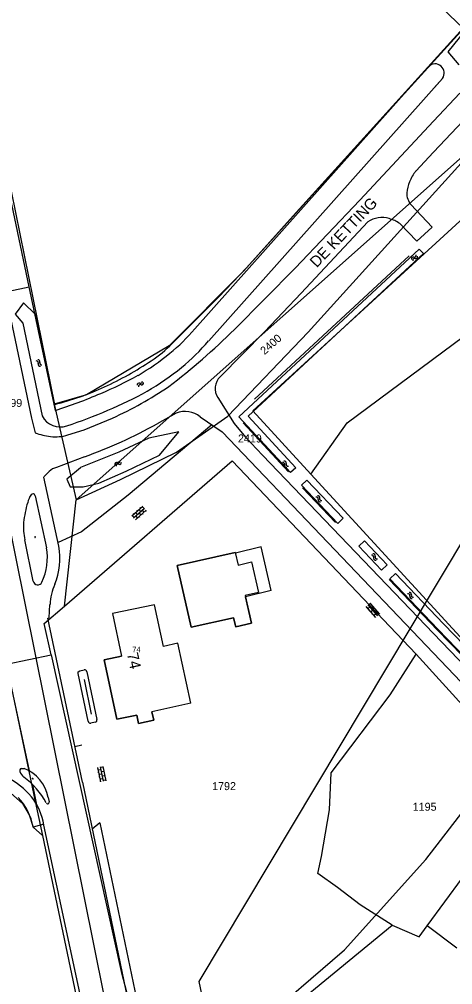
# Model space of a CAD drawing. Extents: x 148816 to 151297, y 399515 to 402500.
# Drawn here: x 150406.8 to 150504.3, y 401767.7 to 401984.9 of the extents above; entities that cross this region are included whole.
import ezdxf

# ---------------------------------------------------------------- set-up
doc = ezdxf.new("R2010")
doc.units = 0
for name, color, linetype in [('B01 Hoofdgebouw  [T] Norm', 7, 'Continuous'), ('B01 hoofgebouw', 7, 'Continuous'), ('G01 perceelsgrens', 7, 'Continuous'), ('G02 sectiegrens', 7, 'Continuous'), ('Q05 Bomenrij  [D] Gem', 7, 'Continuous'), ('Q19 Overig lijnvormig object  [D] Gem', 7, 'Continuous'), ('Q21 Lichtmast  Gem', 7, 'Continuous'), ('S02 Open verharding  Norm', 7, 'Continuous'), ('S05 Water  Norm', 7, 'Continuous'), ('T03 Hek raster  [T] Norm', 7, 'Continuous'), ('T04 Haag heg  [D] Norm', 7, 'Continuous'), ('T09 Insteek water  [D] Norm', 7, 'Continuous'), ('T09 Insteek water  [T] Norm', 7, 'Continuous'), ('V00 Kant verharding algemeen  [D] Norm', 7, 'Continuous'), ('V00 Kant verharding algemeen  [T] Norm', 7, 'Continuous'), ('Z01 perceelnummer', 7, 'Continuous'), ('Z02 huisnummer', 7, 'Continuous'), ('Z02 Huisnummer  [Tekst] Norm', 7, 'Continuous'), ('Z06 straatnaam', 7, 'Continuous')]:
    doc.layers.add(name, color=color, linetype=linetype)

msp = doc.modelspace()

# ---------------------------------------------------------------- linework, layer by layer
at = {"layer": 'B01 Hoofdgebouw  [T] Norm'}
for p, q in [((150455.41, 401864.97), (150442.31, 401862.05)), ((150455.44, 401864.83), (150455.41, 401864.97)), ((150461.21, 401866.22), (150455.44, 401864.83)), ((150463.45, 401856.39), (150461.21, 401866.22)), ((150442.31, 401862.05), (150445.47, 401848.17)), ((150463.45, 401856.39), (150457.69, 401855)), ((150459.08, 401849.1), (150457.69, 401855)), ((150437.26, 401853.23), (150427.81, 401851.25)), ((150439.26, 401843.86), (150437.26, 401853.23)), ((150427.81, 401851.25), (150429.84, 401841.68)), ((150445.47, 401848.17), (150455.03, 401850.3)), ((150455.03, 401850.3), (150455.51, 401848.26)), ((150455.51, 401848.26), (150459.08, 401849.1)), ((150442.5, 401844.55), (150439.26, 401843.86)), ((150445.38, 401831.04), (150442.5, 401844.55)), ((150445.38, 401831.04), (150436.66, 401829.15))]:
    msp.add_line(p, q, dxfattribs=at)
msp.add_lwpolyline([(150429.84, 401841.68), (150425.93, 401840.85), (150428.78, 401827.46), (150433.24, 401828.41), (150433.66, 401826.48), (150437.08, 401827.23), (150436.66, 401829.15)], dxfattribs=at)
at = {"layer": 'B01 hoofgebouw'}
for points in [[(150455.03, 401850.3), (150445.47, 401848.17), (150442.31, 401862.05), (150455.41, 401864.97), (150456.07, 401862.13), (150459.04, 401862.85), (150460.61, 401855.98), (150457.62, 401855.3), (150459.08, 401849.1), (150455.51, 401848.26), (150455.03, 401850.3)], [(150445.38, 401831.04), (150442.5, 401844.55), (150439.26, 401843.86), (150437.26, 401853.23), (150427.81, 401851.25), (150429.84, 401841.68)], [(150445.38, 401831.04), (150436.66, 401829.15), (150437.08, 401827.23), (150433.66, 401826.48), (150433.24, 401828.41), (150428.78, 401827.46), (150425.93, 401840.85), (150429.84, 401841.68)]]:
    msp.add_lwpolyline(points, dxfattribs=at)
at = {"layer": 'G01 perceelsgrens'}
for points in [[(150409.03, 401924.78), (150398.62, 401974.13), (150393.16, 402000)], [(150457.27, 401928.31), (150474.06, 401946.84), (150507.66, 401983.88), (150510.56, 401987.36)], [(150419.62, 401876.8), (150511.97, 401958.89)], [(150419.62, 401876.8), (150429.59, 401881.38), (150442.2, 401887.57), (150453.7, 401895.65), (150471.82, 401914.58), (150511.97, 401958.89)], [(150547.16, 401943.55), (150523.88, 401955.97), (150459.37, 401896.87), (150472.44, 401882.63)], [(150472.44, 401882.63), (150480.56, 401894.12), (150547.16, 401943.55)], [(150457.27, 401928.31), (150440.56, 401911.46), (150421.91, 401900.44), (150414.62, 401898.32)], [(150387.16, 401920.12), (150409.03, 401924.78)], [(150414.62, 401898.32), (150411.13, 401914.84), (150409.03, 401924.78)], [(150414.62, 401898.32), (150419.62, 401876.8)], [(150416.97, 401852.92), (150454.71, 401885.58), (150496.1, 401842.13)], [(150472.44, 401882.63), (150521.94, 401828.67), (150549.56, 401801.7), (150558.49, 401799.23), (150565.96, 401799.99)], [(150416.97, 401852.92), (150419.62, 401876.8)], [(150413.95, 401841.98), (150412.4, 401848.97), (150416.97, 401852.92)], [(150403.9, 401839.84), (150413.95, 401841.98)], [(150413.95, 401841.98), (150429.72, 401770.72)], [(150490.73, 401781.14), (150483.49, 401785.67), (150478.44, 401789.62), (150474.01, 401792.76), (150474.83, 401796.57), (150476.61, 401807.07), (150477.01, 401815.38), (150490.26, 401832.96), (150496.1, 401842.13)], [(150496.1, 401842.13), (150519.04, 401816.8)], [(150498.6, 401780.97), (150518.5, 401807.99), (150514.45, 401812.13), (150519.04, 401816.8)], [(150346.99, 401750.97), (150348.89, 401754.1), (150361.67, 401774.89), (150375.19, 401797.01), (150377.03, 401799.73), (150379.99, 401803.19), (150384.02, 401806.86), (150387.34, 401809.24), (150389.66, 401810.62), (150394.33, 401812.82), (150398.21, 401813), (150400.44, 401812.7), (150404.25, 401811.43), (150407.54, 401808.48), (150409.05, 401805.96), (150409.94, 401803.18), (150412, 401801.31)], [(150454.94, 401751.76), (150490.73, 401781.14)], [(150490.73, 401781.14), (150496.79, 401778.5)], [(150496.79, 401778.5), (150498.6, 401780.97)], [(150505.26, 401775.98), (150498.6, 401780.97)], [(150429.72, 401770.72), (150437.79, 401740.03)]]:
    msp.add_lwpolyline(points, dxfattribs=at)
at = {"layer": 'G02 sectiegrens'}
for points in [[(150403.9, 401839.84), (150410.4, 401808.95), (150412, 401801.31)], [(150412, 401801.31), (150429.06, 401720.07)]]:
    msp.add_lwpolyline(points, dxfattribs=at)
at = {"layer": 'Q05 Bomenrij  [D] Gem'}
for p, q in [((150467.35, 401883.13), (150457.19, 401894.15)), ((150477.99, 401871.7), (150470.56, 401879.52)), ((150500.86, 401847.61), (150490.03, 401858.9)), ((150537.92, 401808.98), (150500.86, 401847.61))]:
    msp.add_line(p, q, dxfattribs=at)
msp.add_lwpolyline([(150494.57, 401931.73), (150459.71, 401899.5)], dxfattribs=at)
at = {"layer": 'Q19 Overig lijnvormig object  [D] Gem'}
for p, q in [((150500, 401856.58), (150516.5, 401884.17)), ((150447.3, 401768.47), (150500, 401856.58)), ((150421.37, 401836.42), (150422.96, 401828.62)), ((150451.07, 401750), (150447.3, 401768.47))]:
    msp.add_line(p, q, dxfattribs=at)
at = {"layer": 'Q21 Lichtmast  Gem'}
msp.add_lwpolyline([(149259.03, 401631.35), (149389.25, 401472.06), (149811.3, 401690.64), (150218.62, 401901.6), (150212.43, 402019.68), (150368.23, 402051.07), (150470.02, 401545.9), (150556.48, 401148.68)], dxfattribs=at)
at = {"layer": 'S02 Open verharding  Norm'}
for p, q in [((150432.13, 401873.19), (150434.59, 401875.39)), ((150432.61, 401873.63), (150432.51, 401873.74)), ((150432.53, 401872.75), (150434.99, 401874.94)), ((150432.93, 401872.3), (150435.39, 401874.5)), ((150432.99, 401873.96), (150433.39, 401873.51)), ((150433.36, 401874.29), (150433.26, 401874.4)), ((150433.73, 401874.63), (150434.13, 401874.18)), ((150433.76, 401873.85), (150434.16, 401873.4)), ((150434.1, 401874.96), (150434.01, 401875.07)), ((150434.48, 401875.29), (150434.88, 401874.84)), ((150434.9, 401874.06), (150434.5, 401874.51)), ((150434.53, 401873.73), (150434.63, 401873.62)), ((150435.28, 401874.4), (150435.38, 401874.29)), ((150432.24, 401873.29), (150432.64, 401872.85)), ((150433.01, 401873.18), (150433.41, 401872.73)), ((150433.04, 401872.4), (150433.14, 401872.29)), ((150433.79, 401873.06), (150433.89, 401872.95)), ((150410.29, 401868.49), (150410.27, 401868.49)), ((150410.28, 401868.54), (150410.34, 401868.56)), ((150410.28, 401868.56), (150410.32, 401868.33)), ((150410.31, 401868.4), (150410.29, 401868.39)), ((150410.36, 401868.46), (150410.3, 401868.45)), ((150410.32, 401868.35), (150410.37, 401868.36)), ((150410.34, 401868.57), (150410.38, 401868.34)), ((150410.36, 401868.51), (150410.35, 401868.51)), ((150410.38, 401868.41), (150410.37, 401868.41)), ((150484.9, 401852.71), (150484.78, 401852.61)), ((150484.8, 401852.82), (150486.94, 401850.32)), ((150485.68, 401852.72), (150485.22, 401852.33)), ((150485.26, 401853.21), (150487.4, 401850.71)), ((150485.81, 401853.49), (150485.35, 401853.1)), ((150485.55, 401851.95), (150485.43, 401851.85)), ((150485.71, 401853.6), (150487.86, 401851.1)), ((150486.33, 401851.96), (150485.87, 401851.57)), ((150486.46, 401852.73), (150486, 401852.34)), ((150486.14, 401853.11), (150486.25, 401853.21)), ((150487.11, 401851.97), (150486.65, 401851.58)), ((150486.79, 401852.35), (150486.9, 401852.45)), ((150486.2, 401851.19), (150486.08, 401851.09)), ((150486.52, 401850.81), (150486.98, 401851.2)), ((150486.85, 401850.43), (150486.73, 401850.33)), ((150487.76, 401851.21), (150487.3, 401850.82)), ((150487.43, 401851.59), (150487.55, 401851.69)), ((150424.46, 401816.47), (150424.31, 401816.44)), ((150424.43, 401816.61), (150425.1, 401813.38)), ((150424.66, 401815.49), (150424.51, 401815.46)), ((150425.15, 401816.1), (150424.56, 401815.98)), ((150425.35, 401815.12), (150424.76, 401815)), ((150425.02, 401816.74), (150425.69, 401813.51)), ((150425.63, 401816.71), (150425.05, 401816.59)), ((150425.84, 401815.73), (150425.25, 401815.61)), ((150425.6, 401816.86), (150426.27, 401813.63)), ((150425.73, 401816.22), (150425.88, 401816.25)), ((150425.94, 401815.24), (150426.08, 401815.27)), ((150409.72, 401814.16), (150409.88, 401813.99)), ((150409.73, 401814.15), (150409.77, 401814.19)), ((150409.76, 401814.11), (150409.75, 401814.1)), ((150409.76, 401814.2), (150409.92, 401814.03)), ((150409.84, 401814.11), (150409.8, 401814.07)), ((150409.82, 401814.16), (150409.81, 401814.15)), ((150409.83, 401814.04), (150409.82, 401814.03)), ((150409.87, 401814), (150409.91, 401814.04)), ((150409.89, 401814.09), (150409.88, 401814.08)), ((150424.86, 401814.51), (150424.72, 401814.48)), ((150425.07, 401813.53), (150424.92, 401813.5)), ((150424.97, 401814.02), (150425.55, 401814.14)), ((150426.04, 401814.75), (150425.45, 401814.63)), ((150426.24, 401813.77), (150425.66, 401813.65)), ((150426.14, 401814.26), (150426.29, 401814.29))]:
    msp.add_line(p, q, dxfattribs=at)
at = {"layer": 'S05 Water  Norm'}
for centre, start, end in [((150495.44, 401931.01), 72.5356, 196.3906), ((150495.76, 401930.69), 72.5356, 196.3906), ((150495.7, 401931.82), 252.5356, 16.3906), ((150496.01, 401931.5), 252.5356, 16.3906), ((150410.68, 401907.65), 337.0957, 100.9507), ((150411.03, 401907.93), 337.0957, 100.9507), ((150411.46, 401907.32), 157.0957, 280.9507), ((150411.81, 401907.6), 157.0957, 280.9507), ((150433.75, 401902.68), 67.0957, 190.9507), ((150434.04, 401902.33), 67.0957, 190.9507), ((150434.08, 401903.46), 247.0957, 10.9507), ((150434.37, 401903.11), 247.0957, 10.9507), ((150428.73, 401884.8), 67.0957, 190.9507), ((150429.02, 401884.45), 67.0957, 190.9507), ((150429.06, 401885.58), 247.0957, 10.9507), ((150429.35, 401885.23), 247.0957, 10.9507), ((150466.13, 401884.79), 341.8131, 105.6681), ((150466.45, 401885.1), 341.8131, 105.6681), ((150466.93, 401884.53), 161.8131, 285.6681), ((150467.26, 401884.84), 161.8131, 285.6681), ((150473.67, 401877.04), 341.8131, 105.6681), ((150474, 401877.35), 341.8131, 105.6681), ((150474.48, 401876.77), 161.8131, 285.6681), ((150474.8, 401877.08), 161.8131, 285.6681), ((150486.15, 401863.93), 341.8131, 105.6681), ((150486.48, 401864.24), 341.8131, 105.6681), ((150486.96, 401863.67), 161.8131, 285.6681), ((150487.28, 401863.98), 161.8131, 285.6681), ((150494.3, 401855.27), 341.8131, 105.6681), ((150494.62, 401855.58), 341.8131, 105.6681), ((150495.11, 401855), 161.8131, 285.6681), ((150495.43, 401855.31), 161.8131, 285.6681)]:
    msp.add_arc(centre, 0.425, start, end, dxfattribs=at)
at = {"layer": 'T03 Hek raster  [T] Norm'}
for points in [[(150414.77, 401898.29), (150401.07, 401965.5), (150398.73, 401974.11), (150393.28, 402000)], [(150494.2, 401994.85), (150506.66, 401982.98), (150468.44, 401940.7)], [(150441.18, 401912.02), (150451.74, 401922.47), (150457.95, 401929.02), (150468.44, 401940.7)]]:
    msp.add_lwpolyline(points, dxfattribs=at)
for centre, radius, start, end in [((150423.06, 401928.97), 24.82, 302.8094, 316.9029), ((150391.44, 401976.25), 81.69, 295.0185, 303.4821), ((150397.84, 401964.48), 68.33, 284.3499, 294.3307)]:
    msp.add_arc(centre, radius, start, end, dxfattribs=at)
at = {"layer": 'T04 Haag heg  [D] Norm'}
msp.add_line((150424.95, 401804.16), (150437.99, 401741.5), dxfattribs=at)
at = {"layer": 'T09 Insteek water  [D] Norm'}
for points in [[(150417.49, 401881.48), (150418.29, 401879.77), (150421.2, 401879.77), (150424.7, 401880.56), (150430.89, 401883.27), (150438.33, 401886.86), (150442.68, 401892.09), (150435.94, 401890.68), (150429.2, 401887.57), (150420.61, 401884.07)], [(150420.58, 401884.06), (150417.49, 401881.48)]]:
    msp.add_lwpolyline(points, dxfattribs=at)
at = {"layer": 'T09 Insteek water  [T] Norm'}
for p, q in [((150502.03, 401971.65), (150500, 401969.36)), ((150502.03, 401971.65), (150500, 401969.36)), ((150496.82, 401933.26), (150497.75, 401932.26)), ((150407.73, 401921.13), (150405.87, 401918.63)), ((150410.37, 401918.61), (150407.73, 401921.13)), ((150405.87, 401918.63), (150407.63, 401916.54)), ((150410.37, 401918.61), (150414.87, 401896.92)), ((150407.63, 401916.54), (150411.95, 401895.7)), ((150467.8, 401882.94), (150456.21, 401895.51)), ((150469, 401884.04), (150458.33, 401895.62)), ((150469, 401884.04), (150467.8, 401882.94)), ((150471.53, 401881.26), (150470.3, 401880.09)), ((150479.68, 401872.67), (150471.53, 401881.26)), ((150478.45, 401871.5), (150470.3, 401880.09)), ((150479.68, 401872.67), (150478.45, 401871.5)), ((150484.48, 401867.58), (150483.21, 401866.38)), ((150489.55, 401862.2), (150484.48, 401867.58)), ((150488.29, 401861), (150483.21, 401866.38)), ((150488.29, 401861), (150489.55, 401862.2)), ((150491.43, 401860.24), (150490.17, 401859.04)), ((150501.01, 401847.74), (150490.17, 401859.04)), ((150502.26, 401848.95), (150491.43, 401860.24)), ((150538.05, 401809.14), (150501.01, 401847.74)), ((150539.31, 401810.34), (150502.26, 401848.95))]:
    msp.add_line(p, q, dxfattribs=at)
for points in [[(150446.28, 401915.27), (150498.92, 401974.33)], [(150449.42, 401912.61), (150502.03, 401971.65)], [(150496.82, 401933.26), (150456.21, 401895.51)], [(150497.75, 401932.26), (150458.33, 401895.62)]]:
    msp.add_lwpolyline(points, dxfattribs=at)
for centre, radius, start, end in [((150500.36, 401972.85), 2.06, 324.2265, 134.1417), ((150413.27, 401943.31), 43.31, 309.2892, 319.6512), ((150413.27, 401943.31), 47.42, 309.2892, 319.6512), ((150406.04, 401952.41), 54.94, 300.0095, 309.1308), ((150406.04, 401952.41), 59.05, 300.0095, 309.1308), ((150406.04, 401952.41), 59.05, 300.0095, 309.1308), ((150395.45, 401972.42), 77.56, 292.5051, 299.4049), ((150379.99, 402005.58), 114.12, 287.7953, 293.3035), ((150395.45, 401972.42), 81.67, 292.5253, 299.4205), ((150416.03, 401897.8), 4.58, 207.2344, 288.8788), ((150379.99, 402005.58), 118.23, 288.5002, 293.2897), ((150379.99, 402005.58), 118.23, 288.5002, 293.2897)]:
    msp.add_arc(centre, radius, start, end, dxfattribs=at)
at = {"layer": 'V00 Kant verharding algemeen  [D] Norm'}
for p, q in [((150409.1, 401815.87), (150405.2, 401834.07)), ((150410.74, 401808.2), (150409.82, 401812.7))]:
    msp.add_line(p, q, dxfattribs=at)
msp.add_lwpolyline([(150442.47, 401745.7), (150459.97, 401758.31), (150480, 401775.55), (150498.27, 401795.88), (150518.86, 401822.52)], dxfattribs=at)
at = {"layer": 'V00 Kant verharding algemeen  [T] Norm'}
for p, q in [((150505.94, 401968.36), (150500, 401962.01)), ((150505.94, 401968.36), (150500, 401962.01)), ((150509.55, 401965.17), (150500, 401955.04)), ((150509.55, 401965.17), (150500, 401955.04)), ((150496, 401950.79), (150500, 401955.04)), ((150496, 401950.79), (150500, 401955.04)), ((150500, 401842.29), (150452.46, 401892.14)), ((150461.5, 401886.91), (150461.47, 401886.94)), ((150500, 401846.78), (150461.5, 401886.91)), ((150421.01, 401813.31), (150413.24, 401850.22)), ((150537.04, 401808.17), (150500, 401846.78)), ((150532.17, 401808.57), (150500, 401842.29)), ((150419.32, 401821.36), (150420.91, 401821.7)), ((150421.01, 401813.31), (150434.15, 401750)), ((150424.95, 401804.16), (150423.2, 401802.76)), ((150412.29, 401803.87), (150409.94, 401803.17)), ((150423.85, 401750), (150412.32, 401803.66))]:
    msp.add_line(p, q, dxfattribs=at)
for points in [[(150390.52, 401985.77), (150409.53, 401895.23), (150410.38, 401891.9)], [(150505.79, 401974.67), (150503.33, 401977.6), (150507.17, 401982.37), (150511.33, 401979.17)], [(150455.2, 401915.17), (150468.91, 401928.92), (150483.43, 401944.26), (150500, 401962.01)], [(150494.9, 401943.26), (150499.75, 401938.15), (150496.29, 401935.01), (150492.41, 401938.99)], [(150485.26, 401939.37), (150470.21, 401923.3), (150461.99, 401914.63), (150451.99, 401904.53)], [(150451.51, 401899.83), (150455.15, 401893.98), (150457.68, 401890.92), (150461.5, 401886.91)], [(150442.12, 401896.32), (150437.81, 401893.91)], [(150447.52, 401895.49), (150452.46, 401892.14)], [(150450.15, 401893.71), (150431.31, 401877.91), (150420.82, 401869.62), (150415.55, 401867.24)], [(150417.75, 401891.42), (150421.43, 401892.6), (150427.78, 401895.22)], [(150421.45, 401886.52), (150415.18, 401884.12)], [(150415.73, 401866.39), (150412.32, 401881.96)], [(150410.36, 401877.74), (150412.93, 401866.01)], [(150409.93, 401858.53), (150409.93, 401858.53), (150408.05, 401867.81)], [(150413.24, 401850.22), (150413.55, 401850.28), (150413.71, 401853.28)], [(150422.31, 401827.01), (150420.02, 401837.76), (150420.08, 401838.16), (150420.43, 401838.38), (150421.39, 401838.56)], [(150421.99, 401838.16), (150424.28, 401827.39)], [(150423.9, 401826.79), (150423.9, 401826.79), (150422.9, 401826.59)], [(150407.26, 401816.38), (150407.89, 401816.4)], [(150413.29, 401809.85), (150413.55, 401808.88)]]:
    msp.add_lwpolyline(points, dxfattribs=at)
for centre, radius, start, end in [((150504.79, 401944.23), 10.97, 143.2741, 157.8737), ((150504.79, 401944.23), 10.97, 143.2741, 157.8737), ((150502.85, 401944.98), 8.89, 157.6391, 174.0251), ((150497.45, 401945.71), 3.45, 176.6328, 201.0509), ((150497.92, 401945.72), 3.89, 198.7855, 219.2997), ((150488.37, 401934.89), 5.46, 98.6465, 124.7665), ((150488.37, 401934.2), 6.13, 74.0181, 97.6841), ((150488.37, 401934.2), 6.13, 74.0181, 97.6841), ((150488.21, 401933.17), 7.17, 54.2045, 75.0738), ((150348.41, 402022.87), 151.67, 307.3604, 314.7575), ((150454.54, 401901.89), 3.67, 134.1349, 214.1853), ((150393.88, 401970.57), 82.62, 294.2209, 304.3059), ((150393.88, 401970.57), 82.62, 294.2209, 304.3059), ((150444.11, 401891.26), 5.44, 51.1861, 111.47), ((150385.21, 401988.59), 108.31, 289.5464, 299.0557), ((150385.21, 401988.59), 108.31, 289.5464, 299.0557), ((150415.59, 401905.71), 14.76, 249.3394, 263.1089), ((150414.87, 401901.23), 10.23, 264.1178, 286.3761), ((150420.19, 401875.7), 10.05, 131.4527, 141.4588), ((150416.16, 401880.34), 3.91, 104.4023, 132.2447), ((150416.16, 401880.34), 3.91, 104.4023, 132.2447), ((150409.85, 401877.63), 0.522, 12.5484, 141.4957), ((150432.36, 401869.03), 24.74, 163.0789, 173.7493), ((150432.36, 401869.03), 24.74, 163.0789, 173.7493), ((150414.92, 401874.55), 6.45, 148.0276, 164.9077), ((150421.08, 401870.7), 13.35, 175.601, 192.4994), ((150421.08, 401870.7), 13.35, 175.601, 192.4994), ((150400.09, 401863.82), 13.03, 335.0112, 9.6903), ((150400.09, 401863.82), 13.03, 335.0112, 9.6903), ((150399.72, 401863.82), 16.21, 338.3092, 9.1206), ((150410.95, 401858.75), 1.05, 192.2591, 335.1306), ((150425.5, 401852.89), 11.79, 155.2856, 178.1351), ((150421.54, 401838.13), 0.456, 3.6312, 107.9743), ((150422.81, 401827.09), 0.507, 189.5548, 279.8337), ((150423.81, 401827.27), 0.483, 280.5017, 14.5932), ((150423.81, 401827.27), 0.483, 280.5017, 14.5932), ((150407.41, 401815.88), 0.518, 106.1939, 202.5989), ((150409.24, 401816.42), 2.42, 197.6688, 234.9304), ((150404.87, 401808.41), 8.54, 9.7314, 69.2975), ((150397.27, 401800.07), 15.78, 38.9786, 64.1853), ((150396.24, 401799.2), 19.15, 29.6232, 52.7065), ((150396.9, 401800.76), 13.26, 10.4644, 43.395), ((150398.76, 401801.48), 13.74, 9.1428, 38.3199), ((150398.76, 401801.48), 13.74, 9.1428, 38.3199), ((150413.22, 401808.77), 0.345, 197.4893, 18.1202)]:
    msp.add_arc(centre, radius, start, end, dxfattribs=at)

# ---------------------------------------------------------------- texts
at = {"layer": 'Z01 perceelnummer'}
msp.add_text('2400', height=1.8, rotation=41.4798, dxfattribs=at).set_placement((150462, 401909.37))
for s, p in [('2399', (150402.1, 401897.72)), ('2419', (150456.01, 401889.73)), ('1792', (150450.2, 401811.51)), ('1195', (150495.34, 401806.87))]:
    msp.add_text(s, height=1.8, dxfattribs=at).set_placement(p)
at = {"layer": 'Z02 huisnummer'}
msp.add_text('74', height=2.5, rotation=282.0067, dxfattribs=at).set_placement((150431.02, 401842.18))
at = {"layer": 'Z02 Huisnummer  [Tekst] Norm'}
msp.add_text('74', height=1.25, dxfattribs=at).set_placement((150432.23, 401842.5))
at = {"layer": 'Z06 straatnaam'}
msp.add_text('DE KETTING', height=2.5, rotation=46.3774, dxfattribs=at).set_placement((150473.74, 401928.91))

doc.saveas('drawing.dxf')
